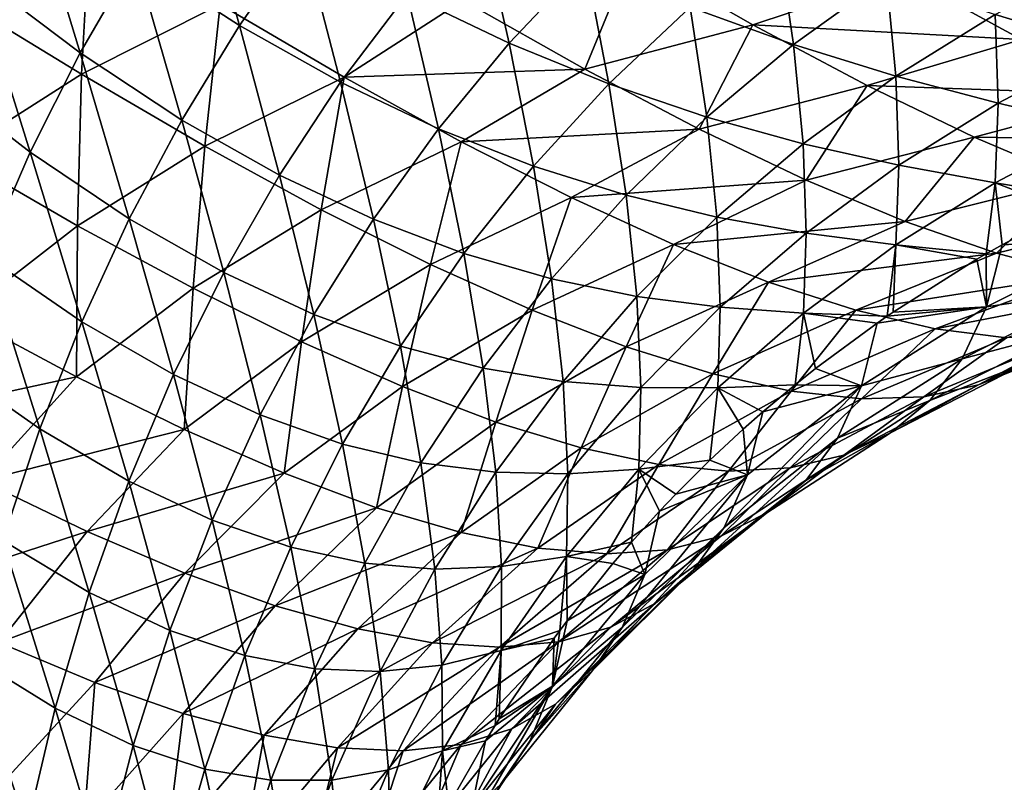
# Model space of a CAD drawing. Header units: metres. Extents: x -105 to 105, y -72 to 59.
# Tile 281 of 414: x 22.39 to 25.41, y -18.54 to -16.2. Entities that reach past the tile are written whole.
import ezdxf

# ---------------------------------------------------------------- set-up
doc = ezdxf.new("R2010")
doc.units = ezdxf.units.M
doc.layers.add('solid_509431_AD150_SW0001', color=7, linetype='CONTINUOUS')

msp = doc.modelspace()

# ---------------------------------------------------------------- linework, layer by layer
at = {"layer": 'solid_509431_AD150_SW0001'}
for points in [[(22.926807, -15.728752, -11.531415), (23.063654, -16.216743, -10.908096), (22.743486, -16.008623, -11.709347)], [(23.256388, -15.940409, -10.7503), (23.063654, -16.216743, -10.908096), (22.926807, -15.728752, -11.531415)], [(22.4112, -15.762753, -12.516859), (22.575241, -16.30056, -11.902113), (22.249918, -16.05508, -12.730277)], [(22.743486, -16.008623, -11.709347), (22.575241, -16.30056, -11.902113), (22.4112, -15.762753, -12.516859)], [(23.797491, -15.863463, -9.85238), (23.889874, -16.270571, -9.211817), (23.576965, -16.119862, -9.976688)], [(24.123968, -16.023363, -9.10562), (23.889874, -16.270571, -9.211817), (23.797491, -15.863463, -9.85238)], [(22.180208, -16.120909, 6.374859), (22.578909, -16.365862, 5.737544), (22.604422, -15.904635, 6.440989)], [(22.578909, -16.365862, 5.737544), (23.004354, -16.151905, 5.80671), (22.604422, -15.904635, 6.440989)], [(23.256388, -15.940409, -10.7503), (23.373075, -16.390314, -10.114838), (23.063654, -16.216743, -10.908096)], [(23.576965, -16.119862, -9.976688), (23.373075, -16.390314, -10.114838), (23.256388, -15.940409, -10.7503)], [(24.712473, -15.939802, -8.290018), (24.761877, -16.274866, -7.637001), (24.445175, -16.159691, -8.36722)], [(25.046644, -16.069365, -7.573618), (24.761877, -16.274866, -7.637001), (24.712473, -15.939802, -8.290018)], [(25.098274, -16.061535, 4.986828), (25.460754, -16.259398, 4.299354), (25.596838, -15.941717, 5.19496)], [(22.743486, -16.008623, -11.709347), (22.886786, -16.50613, -11.08029), (22.575241, -16.30056, -11.902113)], [(23.063654, -16.216743, -10.908096), (22.886786, -16.50613, -11.08029), (22.743486, -16.008623, -11.709347)], [(23.749466, -16.139236, 5.398851), (24.122061, -16.35018, 4.72917), (24.264994, -16.002064, 5.440535)], [(24.123968, -16.023363, -9.10562), (24.195938, -16.39554, -8.456704), (23.889874, -16.270571, -9.211817)], [(24.122061, -16.35018, 4.72917), (24.637121, -16.214361, 4.774585), (24.264994, -16.002064, 5.440535)], [(24.445175, -16.159691, -8.36722), (24.195938, -16.39554, -8.456704), (24.123968, -16.023363, -9.10562)], [(24.264994, -16.002064, 5.440535), (24.637121, -16.214361, 4.774585), (25.098274, -16.061535, 4.986828)], [(25.70299, -16.011642, -6.819269), (25.713585, -16.283985, -6.149035), (25.379602, -16.182755, -6.861266)], [(22.249918, -16.05508, -12.730277), (22.422068, -16.604555, -12.109712), (22.10294, -16.358532, -12.958858)], [(22.575241, -16.30056, -11.902113), (22.422068, -16.604555, -12.109712), (22.249918, -16.05508, -12.730277)], [(24.637121, -16.214361, 4.774585), (25.460754, -16.259398, 4.299354), (25.098274, -16.061535, 4.986828)], [(25.046644, -16.069365, -7.573618), (25.075712, -16.371773, -6.913359), (24.761877, -16.274866, -7.637001)], [(25.379602, -16.182755, -6.861266), (25.075712, -16.371773, -6.913359), (25.046644, -16.069365, -7.573618)], [(22.19051, -16.612165, 5.664853), (22.578909, -16.365862, 5.737544), (22.180208, -16.120909, 6.374859)], [(23.004354, -16.151905, 5.80671), (23.384125, -16.37491, 5.157443), (23.749466, -16.139236, 5.398851)], [(23.576965, -16.119862, -9.976688), (23.673136, -16.532801, -9.331153), (23.373075, -16.390314, -10.114838)], [(23.384125, -16.37491, 5.157443), (24.122061, -16.35018, 4.72917), (23.749466, -16.139236, 5.398851)], [(23.889874, -16.270571, -9.211817), (23.673136, -16.532801, -9.331153), (23.576965, -16.119862, -9.976688)], [(22.578909, -16.365862, 5.737544), (22.957087, -16.586185, 5.085697), (23.004354, -16.151905, 5.80671)], [(22.957087, -16.586185, 5.085697), (23.384125, -16.37491, 5.157443), (23.004354, -16.151905, 5.80671)], [(24.445175, -16.159691, -8.36722), (24.495893, -16.497292, -7.711654), (24.195938, -16.39554, -8.456704)], [(24.761877, -16.274866, -7.637001), (24.495893, -16.497292, -7.711654), (24.445175, -16.159691, -8.36722)], [(25.379602, -16.182755, -6.861266), (25.389248, -16.454561, -6.1928), (25.075712, -16.371773, -6.913359)], [(25.713585, -16.283985, -6.149035), (25.389248, -16.454561, -6.1928), (25.379602, -16.182755, -6.861266)], [(23.063654, -16.216743, -10.908096), (23.185822, -16.674822, -10.266825), (22.886786, -16.50613, -11.08029)], [(23.373075, -16.390314, -10.114838), (23.185822, -16.674822, -10.266825), (23.063654, -16.216743, -10.908096)], [(24.122061, -16.35018, 4.72917), (24.47257, -16.534243, 4.045331), (24.637121, -16.214361, 4.774585)], [(24.47257, -16.534243, 4.045331), (24.98768, -16.400263, 4.093771), (24.637121, -16.214361, 4.774585)], [(24.637121, -16.214361, 4.774585), (24.98768, -16.400263, 4.093771), (25.460754, -16.259398, 4.299354)], [(24.98768, -16.400263, 4.093771), (25.800554, -16.429287, 3.596532), (25.460754, -16.259398, 4.299354)], [(23.889874, -16.270571, -9.211817), (23.96476, -16.647358, -8.558475), (23.673136, -16.532801, -9.331153)], [(24.195938, -16.39554, -8.456704), (23.96476, -16.647358, -8.558475), (23.889874, -16.270571, -9.211817)], [(24.761877, -16.274866, -7.637001), (24.791325, -16.578699, -6.975548), (24.495893, -16.497292, -7.711654)], [(25.075712, -16.371773, -6.913359), (24.791325, -16.578699, -6.975548), (24.761877, -16.274866, -7.637001)], [(25.713585, -16.283985, -6.149035), (25.704546, -16.52804, -5.470129), (25.389248, -16.454561, -6.1928)], [(22.575241, -16.30056, -11.902113), (22.725773, -16.808558, -11.266877), (22.422068, -16.604555, -12.109712)], [(22.886786, -16.50613, -11.08029), (22.725773, -16.808558, -11.266877), (22.575241, -16.30056, -11.902113)], [(23.384125, -16.37491, 5.157443), (23.74283, -16.572502, 4.494339), (24.122061, -16.35018, 4.72917)], [(23.74283, -16.572502, 4.494339), (24.47257, -16.534243, 4.045331), (24.122061, -16.35018, 4.72917)], [(22.422068, -16.604555, -12.109712), (22.283955, -16.920597, -12.33214), (22.10294, -16.358532, -12.958858)], [(22.19051, -16.612165, 5.664853), (22.566685, -16.829683, 5.010882), (22.578909, -16.365862, 5.737544)], [(22.566685, -16.829683, 5.010882), (22.957087, -16.586185, 5.085697), (22.578909, -16.365862, 5.737544)], [(22.957087, -16.586185, 5.085697), (23.313858, -16.780777, 4.420554), (23.384125, -16.37491, 5.157443)], [(23.313858, -16.780777, 4.420554), (23.74283, -16.572502, 4.494339), (23.384125, -16.37491, 5.157443)], [(25.075712, -16.371773, -6.913359), (25.085032, -16.643965, -6.245334), (24.791325, -16.578699, -6.975548)], [(25.389248, -16.454561, -6.1928), (25.085032, -16.643965, -6.245334), (25.075712, -16.371773, -6.913359)], [(23.373075, -16.390314, -10.114838), (23.473761, -16.810066, -9.463631), (23.185822, -16.674822, -10.266825)], [(23.673136, -16.532801, -9.331153), (23.473761, -16.810066, -9.463631), (23.373075, -16.390314, -10.114838)], [(24.195938, -16.39554, -8.456704), (24.248692, -16.736647, -7.797577), (23.96476, -16.647358, -8.558475)], [(24.495893, -16.497292, -7.711654), (24.248692, -16.736647, -7.797577), (24.195938, -16.39554, -8.456704)], [(24.47257, -16.534243, 4.045331), (24.800194, -16.690289, 3.348629), (24.98768, -16.400263, 4.093771)], [(24.800194, -16.690289, 3.348629), (25.315771, -16.558544, 3.399323), (24.98768, -16.400263, 4.093771)], [(24.98768, -16.400263, 4.093771), (25.315771, -16.558544, 3.399323), (25.800554, -16.429287, 3.596532)], [(25.315771, -16.558544, 3.399323), (26.116611, -16.56988, 2.879809), (25.800554, -16.429287, 3.596532)], [(25.389248, -16.454561, -6.1928), (25.379807, -16.698318, -5.516161), (25.085032, -16.643965, -6.245334)], [(25.704546, -16.52804, -5.470129), (25.379807, -16.698318, -5.516161), (25.389248, -16.454561, -6.1928)], [(22.886786, -16.50613, -11.08029), (23.015198, -16.973379, -10.43265), (22.725773, -16.808558, -11.266877)], [(23.185822, -16.674822, -10.266825), (23.015198, -16.973379, -10.43265), (22.886786, -16.50613, -11.08029)], [(24.495893, -16.497292, -7.711654), (24.526449, -16.803535, -7.047833), (24.248692, -16.736647, -7.797577)], [(24.791325, -16.578699, -6.975548), (24.526449, -16.803535, -7.047833), (24.495893, -16.497292, -7.711654)], [(23.673136, -16.532801, -9.331153), (23.751644, -16.915159, -8.672533), (23.473761, -16.810066, -9.463631)], [(23.96476, -16.647358, -8.558475), (23.751644, -16.915159, -8.672533), (23.673136, -16.532801, -9.331153)], [(23.74283, -16.572502, 4.494339), (24.079714, -16.743616, 3.818596), (24.47257, -16.534243, 4.045331)], [(24.079714, -16.743616, 3.818596), (24.800194, -16.690289, 3.348629), (24.47257, -16.534243, 4.045331)], [(25.704546, -16.52804, -5.470129), (25.675541, -16.746218, -4.782346), (25.379807, -16.698318, -5.516161)], [(24.800194, -16.690289, 3.348629), (25.104158, -16.817297, 2.640589), (25.315771, -16.558544, 3.399323)], [(25.104158, -16.817297, 2.640589), (25.62051, -16.688086, 2.692719), (25.315771, -16.558544, 3.399323)], [(25.315771, -16.558544, 3.399323), (25.62051, -16.688086, 2.692719), (26.116611, -16.56988, 2.879809)], [(22.566685, -16.829683, 5.010882), (22.921215, -17.021229, 4.344051), (22.957087, -16.586185, 5.085697)], [(22.921215, -17.021229, 4.344051), (23.313858, -16.780777, 4.420554), (22.957087, -16.586185, 5.085697)], [(23.313858, -16.780777, 4.420554), (23.648518, -16.948633, 3.743376), (23.74283, -16.572502, 4.494339)], [(23.648518, -16.948633, 3.743376), (24.079714, -16.743616, 3.818596), (23.74283, -16.572502, 4.494339)], [(24.791325, -16.578699, -6.975548), (24.800968, -16.852215, -6.306638), (24.526449, -16.803535, -7.047833)], [(25.085032, -16.643965, -6.245334), (24.800968, -16.852215, -6.306638), (24.791325, -16.578699, -6.975548)], [(22.212408, -17.104797, 4.93294), (22.566685, -16.829683, 5.010882), (22.19051, -16.612165, 5.664853)], [(22.422068, -16.604555, -12.109712), (22.580605, -17.124016, -11.467855), (22.283955, -16.920597, -12.33214)], [(22.725773, -16.808558, -11.266877), (22.580605, -17.124016, -11.467855), (22.422068, -16.604555, -12.109712)], [(23.96476, -16.647358, -8.558475), (24.020266, -16.992935, -7.894772), (23.751644, -16.915159, -8.672533)], [(24.248692, -16.736647, -7.797577), (24.020266, -16.992935, -7.894772), (23.96476, -16.647358, -8.558475)], [(25.085032, -16.643965, -6.245334), (25.07568, -16.888193, -5.569502), (24.800968, -16.852215, -6.306638)], [(25.379807, -16.698318, -5.516161), (25.07568, -16.888193, -5.569502), (25.085032, -16.643965, -6.245334)], [(23.185822, -16.674822, -10.266825), (23.291756, -17.102373, -9.609254), (23.015198, -16.973379, -10.43265)], [(23.473761, -16.810066, -9.463631), (23.291756, -17.102373, -9.609254), (23.185822, -16.674822, -10.266825)], [(25.104158, -16.817297, 2.640589), (25.383675, -16.914392, 1.923055), (25.62051, -16.688086, 2.692719)], [(25.383675, -16.914392, 1.923055), (25.900997, -16.787909, 1.975756), (25.62051, -16.688086, 2.692719)], [(24.079714, -16.743616, 3.818596), (24.394117, -16.887291, 3.131531), (24.800194, -16.690289, 3.348629)], [(24.394117, -16.887291, 3.131531), (25.104158, -16.817297, 2.640589), (24.800194, -16.690289, 3.348629)], [(25.379807, -16.698318, -5.516161), (25.351921, -16.916464, -4.830964), (25.07568, -16.888193, -5.569502)], [(25.379807, -16.698318, -5.516161), (25.401291, -16.888441, -4.822961), (25.351921, -16.916464, -4.830964)], [(25.379807, -16.698318, -5.516161), (25.675541, -16.746218, -4.782346), (25.600636, -16.782911, -4.792824)], [(25.379807, -16.698318, -5.516161), (25.600636, -16.782911, -4.792824), (25.401291, -16.888441, -4.822961)], [(23.648518, -16.948633, 3.743376), (23.96047, -17.088881, 3.055526), (24.079714, -16.743616, 3.818596)], [(23.96047, -17.088881, 3.055526), (24.394117, -16.887291, 3.131531), (24.079714, -16.743616, 3.818596)], [(24.248692, -16.736647, -7.797577), (24.281084, -17.046284, -7.130214), (24.020266, -16.992935, -7.894772)], [(24.526449, -16.803535, -7.047833), (24.281084, -17.046284, -7.130214), (24.248692, -16.736647, -7.797577)], [(22.725773, -16.808558, -11.266877), (22.861202, -17.285982, -10.612312), (22.580605, -17.124016, -11.467855)], [(23.015198, -16.973379, -10.43265), (22.861202, -17.285982, -10.612312), (22.725773, -16.808558, -11.266877)], [(22.921215, -17.021229, 4.344051), (23.25342, -17.185862, 3.66567), (23.313858, -16.780777, 4.420554)], [(23.25342, -17.185862, 3.66567), (23.648518, -16.948633, 3.743376), (23.313858, -16.780777, 4.420554)], [(23.473761, -16.810066, -9.463631), (23.556602, -17.198961, -8.798885), (23.291756, -17.102373, -9.609254)], [(23.751644, -16.915159, -8.672533), (23.556602, -17.198961, -8.798885), (23.473761, -16.810066, -9.463631)], [(24.526449, -16.803535, -7.047833), (24.537085, -17.079311, -6.376713), (24.281084, -17.046284, -7.130214)], [(24.800968, -16.852215, -6.306638), (24.537085, -17.079311, -6.376713), (24.526449, -16.803535, -7.047833)], [(25.383675, -16.914392, 1.923055), (25.637949, -16.980867, 1.198147), (25.900997, -16.787909, 1.975756)], [(25.401291, -16.888441, -4.822961), (25.600636, -16.782911, -4.792824), (25.770021, -16.869343, -4.061411)], [(22.212408, -17.104797, 4.93294), (22.564394, -17.29328, 4.264863), (22.566685, -16.829683, 5.010882)], [(22.564394, -17.29328, 4.264863), (22.921215, -17.021229, 4.344051), (22.566685, -16.829683, 5.010882)], [(24.394117, -16.887291, 3.131531), (24.685413, -17.002686, 2.43468), (25.104158, -16.817297, 2.640589)], [(24.685413, -17.002686, 2.43468), (25.383675, -16.914392, 1.923055), (25.104158, -16.817297, 2.640589)], [(24.800968, -16.852215, -6.306638), (24.792206, -17.097685, -5.630157), (24.537085, -17.079311, -6.376713)], [(25.07568, -16.888193, -5.569502), (24.792206, -17.097685, -5.630157), (24.800968, -16.852215, -6.306638)], [(25.353046, -17.078552, -4.122864), (25.770021, -16.869343, -4.061411), (25.694935, -17.027271, -3.349938)], [(25.353046, -17.078552, -4.122864), (25.401291, -16.888441, -4.822961), (25.770021, -16.869343, -4.061411)], [(23.96047, -17.088881, 3.055526), (24.24918, -17.200766, 2.35857), (24.394117, -16.887291, 3.131531)], [(24.24918, -17.200766, 2.35857), (24.685413, -17.002686, 2.43468), (24.394117, -16.887291, 3.131531)], [(25.07568, -16.888193, -5.569502), (25.048908, -17.10693, -4.885356), (24.792206, -17.097685, -5.630157)], [(25.07568, -16.888193, -5.569502), (25.067425, -17.094307, -4.881752), (25.048908, -17.10693, -4.885356)], [(25.07568, -16.888193, -5.569502), (25.323771, -16.932798, -4.835629), (25.067425, -17.094307, -4.881752)], [(25.07568, -16.888193, -5.569502), (25.351921, -16.916464, -4.830964), (25.323771, -16.932798, -4.835629)], [(25.351921, -16.916464, -4.830964), (25.401291, -16.888441, -4.822961), (25.353046, -17.078552, -4.122864)], [(22.283955, -16.920597, -12.33214), (22.451273, -17.45249, -11.683224), (22.160896, -17.248676, -12.569396)], [(22.580605, -17.124016, -11.467855), (22.451273, -17.45249, -11.683224), (22.283955, -16.920597, -12.33214)], [(23.751644, -16.915159, -8.672533), (23.810623, -17.266169, -8.003242), (23.556602, -17.198961, -8.798885)], [(24.020266, -16.992935, -7.894772), (23.810623, -17.266169, -8.003242), (23.751644, -16.915159, -8.672533)], [(24.685413, -17.002686, 2.43468), (24.952948, -17.089102, 1.729884), (25.383675, -16.914392, 1.923055)], [(24.952948, -17.089102, 1.729884), (25.637949, -16.980867, 1.198147), (25.383675, -16.914392, 1.923055)], [(25.323771, -16.932798, -4.835629), (25.351921, -16.916464, -4.830964), (25.353046, -17.078552, -4.122864)], [(23.25342, -17.185862, 3.66567), (23.562761, -17.322781, 2.977136), (23.648518, -16.948633, 3.743376)], [(23.562761, -17.322781, 2.977136), (23.96047, -17.088881, 3.055526), (23.648518, -16.948633, 3.743376)], [(25.067425, -17.094307, -4.881752), (25.323771, -16.932798, -4.835629), (25.353046, -17.078552, -4.122864)], [(23.015198, -16.973379, -10.43265), (23.127127, -17.409737, -9.768023), (22.861202, -17.285982, -10.612312)], [(23.291756, -17.102373, -9.609254), (23.127127, -17.409737, -9.768023), (23.015198, -16.973379, -10.43265)], [(24.952948, -17.089102, 1.729884), (25.196075, -17.145983, 1.01921), (25.637949, -16.980867, 1.198147)], [(25.196075, -17.145983, 1.01921), (25.866383, -17.01614, 0.467946), (25.637949, -16.980867, 1.198147)], [(22.564394, -17.29328, 4.264863), (22.893944, -17.45476, 3.585594), (22.921215, -17.021229, 4.344051)], [(22.893944, -17.45476, 3.585594), (23.25342, -17.185862, 3.66567), (22.921215, -17.021229, 4.344051)], [(24.020266, -16.992935, -7.894772), (24.055231, -17.306936, -7.22269), (23.810623, -17.266169, -8.003242)], [(24.281084, -17.046284, -7.130214), (24.055231, -17.306936, -7.22269), (24.020266, -16.992935, -7.894772)], [(24.24918, -17.200766, 2.35857), (24.51408, -17.283661, 1.654371), (24.685413, -17.002686, 2.43468)], [(24.51408, -17.283661, 1.654371), (24.952948, -17.089102, 1.729884), (24.685413, -17.002686, 2.43468)], [(25.196075, -17.145983, 1.01921), (25.414362, -17.172909, 0.304603), (25.866383, -17.01614, 0.467946)], [(24.281084, -17.046284, -7.130214), (24.293396, -17.325254, -6.455557), (24.055231, -17.306936, -7.22269)], [(24.537085, -17.079311, -6.376713), (24.293396, -17.325254, -6.455557), (24.281084, -17.046284, -7.130214)], [(25.2784, -17.237497, -3.413561), (25.694935, -17.027271, -3.349938), (25.595522, -17.154388, -2.633156)], [(25.2784, -17.237497, -3.413561), (25.353046, -17.078552, -4.122864), (25.694935, -17.027271, -3.349938)], [(24.537085, -17.079311, -6.376713), (24.529417, -17.326797, -5.698124), (24.293396, -17.325254, -6.455557)], [(24.792206, -17.097685, -5.630157), (24.529417, -17.326797, -5.698124), (24.537085, -17.079311, -6.376713)], [(24.969904, -17.32023, -4.192562), (25.353046, -17.078552, -4.122864), (25.2784, -17.237497, -3.413561)], [(24.969904, -17.32023, -4.192562), (25.018005, -17.128302, -4.89146), (25.353046, -17.078552, -4.122864)], [(25.018005, -17.128302, -4.89146), (25.048908, -17.10693, -4.885356), (25.353046, -17.078552, -4.122864)], [(25.048908, -17.10693, -4.885356), (25.067425, -17.094307, -4.881752), (25.353046, -17.078552, -4.122864)], [(21.928993, -17.430387, 4.786884), (22.564394, -17.29328, 4.264863), (22.212408, -17.104797, 4.93294)], [(23.291756, -17.102373, -9.609254), (23.379648, -17.498787, -8.937535), (23.127127, -17.409737, -9.768023)], [(23.556602, -17.198961, -8.798885), (23.379648, -17.498787, -8.937535), (23.291756, -17.102373, -9.609254)], [(23.562761, -17.322781, 2.977136), (23.848763, -17.431303, 2.280034), (23.96047, -17.088881, 3.055526)], [(23.848763, -17.431303, 2.280034), (24.24918, -17.200766, 2.35857), (23.96047, -17.088881, 3.055526)], [(24.51408, -17.283661, 1.654371), (24.754616, -17.33708, 0.94503), (24.952948, -17.089102, 1.729884)], [(24.792206, -17.097685, -5.630157), (24.766565, -17.317657, -4.945536), (24.529417, -17.326797, -5.698124)], [(24.754616, -17.33708, 0.94503), (25.196075, -17.145983, 1.01921), (24.952948, -17.089102, 1.729884)], [(24.792206, -17.097685, -5.630157), (24.829386, -17.267616, -4.931245), (24.766565, -17.317657, -4.945536)], [(24.792206, -17.097685, -5.630157), (25.048908, -17.10693, -4.885356), (25.018005, -17.128302, -4.89146)], [(24.792206, -17.097685, -5.630157), (25.018005, -17.128302, -4.89146), (24.829386, -17.267616, -4.931245)], [(22.580605, -17.124016, -11.467855), (22.723831, -17.612625, -10.805811), (22.451273, -17.45249, -11.683224)], [(22.861202, -17.285982, -10.612312), (22.723831, -17.612625, -10.805811), (22.580605, -17.124016, -11.467855)], [(24.829386, -17.267616, -4.931245), (25.018005, -17.128302, -4.89146), (24.969904, -17.32023, -4.192562)], [(25.328941, -17.317728, -1.197703), (25.777063, -17.135729, -1.131602), (25.607822, -17.169565, -0.412534)], [(25.328941, -17.317728, -1.197703), (25.473368, -17.251129, -1.914991), (25.777063, -17.135729, -1.131602)], [(24.754616, -17.33708, 0.94503), (24.97043, -17.360676, 0.232498), (25.196075, -17.145983, 1.01921)], [(24.97043, -17.360676, 0.232498), (25.414362, -17.172909, 0.304603), (25.196075, -17.145983, 1.01921)], [(25.161633, -17.354246, -0.481884), (25.607822, -17.169565, -0.412534), (25.414362, -17.172909, 0.304603)], [(25.161633, -17.354246, -0.481884), (25.328941, -17.317728, -1.197703), (25.607822, -17.169565, -0.412534)], [(25.179844, -17.365749, -2.699128), (25.595522, -17.154388, -2.633156), (25.473368, -17.251129, -1.914991)], [(25.179844, -17.365749, -2.699128), (25.2784, -17.237497, -3.413561), (25.595522, -17.154388, -2.633156)], [(22.893944, -17.45476, 3.585594), (23.200546, -17.588499, 2.896547), (23.25342, -17.185862, 3.66567)], [(23.200546, -17.588499, 2.896547), (23.562761, -17.322781, 2.977136), (23.25342, -17.185862, 3.66567)], [(23.556602, -17.198961, -8.798885), (23.61977, -17.55636, -8.12299), (23.379648, -17.498787, -8.937535)], [(23.810623, -17.266169, -8.003242), (23.61977, -17.55636, -8.12299), (23.556602, -17.198961, -8.798885)], [(23.848763, -17.431303, 2.280034), (24.110937, -17.510862, 1.576246), (24.24918, -17.200766, 2.35857)], [(24.110937, -17.510862, 1.576246), (24.51408, -17.283661, 1.654371), (24.24918, -17.200766, 2.35857)], [(24.97043, -17.360676, 0.232498), (25.161633, -17.354246, -0.481884), (25.414362, -17.172909, 0.304603)], [(22.451273, -17.45249, -11.683224), (22.33777, -17.793972, -11.912979), (22.160896, -17.248676, -12.569396)], [(24.896212, -17.480469, -3.484577), (25.2784, -17.237497, -3.413561), (25.179844, -17.365749, -2.699128)], [(24.896212, -17.480469, -3.484577), (24.969904, -17.32023, -4.192562), (25.2784, -17.237497, -3.413561)], [(25.058977, -17.464067, -1.983496), (25.473368, -17.251129, -1.914991), (25.328941, -17.317728, -1.197703)], [(25.058977, -17.464067, -1.983496), (25.179844, -17.365749, -2.699128), (25.473368, -17.251129, -1.914991)], [(21.928993, -17.430387, 4.786884), (22.273632, -17.612024, 4.121651), (22.564394, -17.29328, 4.264863)], [(22.273632, -17.612024, 4.121651), (22.893944, -17.45476, 3.585594), (22.564394, -17.29328, 4.264863)], [(22.861202, -17.285982, -10.612312), (22.979887, -17.732166, -9.939941), (22.723831, -17.612625, -10.805811)], [(23.127127, -17.409737, -9.768023), (22.979887, -17.732166, -9.939941), (22.861202, -17.285982, -10.612312)], [(23.810623, -17.266169, -8.003242), (23.84889, -17.585491, -7.325259), (23.61977, -17.55636, -8.12299)], [(24.055231, -17.306936, -7.22269), (23.84889, -17.585491, -7.325259), (23.810623, -17.266169, -8.003242)], [(24.110937, -17.510862, 1.576246), (24.348808, -17.561001, 0.867886), (24.51408, -17.283661, 1.654371)], [(24.348808, -17.561001, 0.867886), (24.754616, -17.33708, 0.94503), (24.51408, -17.283661, 1.654371)], [(24.766565, -17.317657, -4.945536), (24.829386, -17.267616, -4.931245), (24.969904, -17.32023, -4.192562)], [(23.200546, -17.588499, 2.896547), (23.483767, -17.693865, 2.199321), (23.562761, -17.322781, 2.977136)], [(23.483767, -17.693865, 2.199321), (23.848763, -17.431303, 2.280034), (23.562761, -17.322781, 2.977136)], [(24.055231, -17.306936, -7.22269), (24.069906, -17.590025, -6.543166), (23.84889, -17.585491, -7.325259)], [(24.293396, -17.325254, -6.455557), (24.069906, -17.590025, -6.543166), (24.055231, -17.306936, -7.22269)], [(24.529417, -17.326797, -5.698124), (24.766565, -17.317657, -4.945536), (24.667809, -17.400373, -4.969158)], [(24.54954, -17.754101, -3.572869), (24.969904, -17.32023, -4.192562), (24.896212, -17.480469, -3.484577)], [(24.54954, -17.754101, -3.572869), (24.621025, -17.593096, -4.275403), (24.969904, -17.32023, -4.192562)], [(24.621025, -17.593096, -4.275403), (24.667809, -17.400373, -4.969158), (24.969904, -17.32023, -4.192562)], [(24.667809, -17.400373, -4.969158), (24.766565, -17.317657, -4.945536), (24.969904, -17.32023, -4.192562)], [(24.916246, -17.53282, -1.2688), (25.328941, -17.317728, -1.197703), (25.161633, -17.354246, -0.481884)], [(24.916246, -17.53282, -1.2688), (25.058977, -17.464067, -1.983496), (25.328941, -17.317728, -1.197703)], [(24.293396, -17.325254, -6.455557), (24.287334, -17.575525, -5.773402), (24.069906, -17.590025, -6.543166)], [(24.529417, -17.326797, -5.698124), (24.287334, -17.575525, -5.773402), (24.293396, -17.325254, -6.455557)], [(24.529417, -17.326797, -5.698124), (24.505356, -17.548302, -5.011403), (24.287334, -17.575525, -5.773402)], [(24.348808, -17.561001, 0.867886), (24.562098, -17.581417, 0.156903), (24.754616, -17.33708, 0.94503)], [(24.529417, -17.326797, -5.698124), (24.607754, -17.453257, -4.98426), (24.505356, -17.548302, -5.011403)], [(24.529417, -17.326797, -5.698124), (24.667809, -17.400373, -4.969158), (24.607754, -17.453257, -4.98426)], [(24.562098, -17.581417, 0.156903), (24.97043, -17.360676, 0.232498), (24.754616, -17.33708, 0.94503)], [(24.562098, -17.581417, 0.156903), (24.75098, -17.571993, -0.555417), (24.97043, -17.360676, 0.232498)], [(24.75098, -17.571993, -0.555417), (25.161633, -17.354246, -0.481884), (24.97043, -17.360676, 0.232498)], [(24.75098, -17.571993, -0.555417), (24.916246, -17.53282, -1.2688), (25.161633, -17.354246, -0.481884)], [(24.798971, -17.610027, -2.771631), (25.179844, -17.365749, -2.699128), (25.058977, -17.464067, -1.983496)], [(24.798971, -17.610027, -2.771631), (24.896212, -17.480469, -3.484577), (25.179844, -17.365749, -2.699128)], [(23.127127, -17.409737, -9.768023), (23.2208, -17.814659, -9.08849), (22.979887, -17.732166, -9.939941)], [(23.379648, -17.498787, -8.937535), (23.2208, -17.814659, -9.08849), (23.127127, -17.409737, -9.768023)], [(24.607754, -17.453257, -4.98426), (24.667809, -17.400373, -4.969158), (24.621025, -17.593096, -4.275403)], [(23.483767, -17.693865, 2.199321), (23.743177, -17.770325, 1.495802), (23.848763, -17.431303, 2.280034)], [(23.743177, -17.770325, 1.495802), (24.110937, -17.510862, 1.576246), (23.848763, -17.431303, 2.280034)], [(22.273632, -17.612024, 4.121651), (22.596087, -17.766973, 3.445722), (22.893944, -17.45476, 3.585594)], [(22.451273, -17.45249, -11.683224), (22.603083, -17.953308, -11.013144), (22.33777, -17.793972, -11.912979)], [(22.723831, -17.612625, -10.805811), (22.603083, -17.953308, -11.013144), (22.451273, -17.45249, -11.683224)], [(22.596087, -17.766973, 3.445722), (23.200546, -17.588499, 2.896547), (22.893944, -17.45476, 3.585594)], [(24.505356, -17.548302, -5.011403), (24.607754, -17.453257, -4.98426), (24.621025, -17.593096, -4.275403)], [(24.679718, -17.709999, -2.057625), (25.058977, -17.464067, -1.983496), (24.916246, -17.53282, -1.2688)], [(24.679718, -17.709999, -2.057625), (24.798971, -17.610027, -2.771631), (25.058977, -17.464067, -1.983496)], [(23.379648, -17.498787, -8.937535), (23.447718, -17.863531, -8.25402), (23.2208, -17.814659, -9.08849)], [(23.61977, -17.55636, -8.12299), (23.447718, -17.863531, -8.25402), (23.379648, -17.498787, -8.937535)], [(24.455099, -17.884745, -2.865534), (24.896212, -17.480469, -3.484577), (24.798971, -17.610027, -2.771631)], [(24.455099, -17.884745, -2.865534), (24.54954, -17.754101, -3.572869), (24.896212, -17.480469, -3.484577)], [(23.743177, -17.770325, 1.495802), (23.978371, -17.817427, 0.788102), (24.110937, -17.510862, 1.576246)], [(23.978371, -17.817427, 0.788102), (24.348808, -17.561001, 0.867886), (24.110937, -17.510862, 1.576246)], [(24.538853, -17.780893, -1.344603), (24.916246, -17.53282, -1.2688), (24.75098, -17.571993, -0.555417)], [(24.538853, -17.780893, -1.344603), (24.679718, -17.709999, -2.057625), (24.916246, -17.53282, -1.2688)], [(23.61977, -17.55636, -8.12299), (23.662054, -17.881939, -7.437921), (23.447718, -17.863531, -8.25402)], [(23.84889, -17.585491, -7.325259), (23.662054, -17.881939, -7.437921), (23.61977, -17.55636, -8.12299)], [(23.978371, -17.817427, 0.788102), (24.189133, -17.834881, 0.078154), (24.348808, -17.561001, 0.867886)], [(24.189133, -17.834881, 0.078154), (24.562098, -17.581417, 0.156903), (24.348808, -17.561001, 0.867886)], [(24.287334, -17.575525, -5.773402), (24.505356, -17.548302, -5.011403), (24.401007, -17.652056, -5.041033)], [(24.505356, -17.548302, -5.011403), (24.621025, -17.593096, -4.275403), (24.401007, -17.652056, -5.041033)], [(22.596087, -17.766973, 3.445722), (22.895876, -17.894564, 2.760499), (23.200546, -17.588499, 2.896547)], [(22.895876, -17.894564, 2.760499), (23.483767, -17.693865, 2.199321), (23.200546, -17.588499, 2.896547)], [(23.84889, -17.585491, -7.325259), (23.866604, -17.8736, -6.639534), (23.662054, -17.881939, -7.437921)], [(24.069906, -17.590025, -6.543166), (23.866604, -17.8736, -6.639534), (23.84889, -17.585491, -7.325259)], [(24.069906, -17.590025, -6.543166), (24.065956, -17.843851, -5.855986), (23.866604, -17.8736, -6.639534)], [(24.287334, -17.575525, -5.773402), (24.265043, -17.799017, -5.083001), (24.065956, -17.843851, -5.855986)], [(24.287334, -17.575525, -5.773402), (24.065956, -17.843851, -5.855986), (24.069906, -17.590025, -6.543166)], [(24.189133, -17.834881, 0.078154), (24.375689, -17.82263, -0.632806), (24.562098, -17.581417, 0.156903)], [(24.236843, -18.060871, -3.665933), (24.621025, -17.593096, -4.275403), (24.54954, -17.754101, -3.572869)], [(24.305872, -17.898643, -4.365205), (24.621025, -17.593096, -4.275403), (24.236843, -18.060871, -3.665933)], [(24.287334, -17.575525, -5.773402), (24.351095, -17.70437, -5.055972), (24.265043, -17.799017, -5.083001)], [(24.287334, -17.575525, -5.773402), (24.401007, -17.652056, -5.041033), (24.351095, -17.70437, -5.055972)], [(24.351095, -17.70437, -5.055972), (24.621025, -17.593096, -4.275403), (24.305872, -17.898643, -4.365205)], [(24.401007, -17.652056, -5.041033), (24.621025, -17.593096, -4.275403), (24.351095, -17.70437, -5.055972)], [(24.375689, -17.82263, -0.632806), (24.75098, -17.571993, -0.555417), (24.562098, -17.581417, 0.156903)], [(24.375689, -17.82263, -0.632806), (24.538853, -17.780893, -1.344603), (24.75098, -17.571993, -0.555417)], [(22.009483, -17.957027, 3.99156), (22.596087, -17.766973, 3.445722), (22.273632, -17.612024, 4.121651)], [(22.723831, -17.612625, -10.805811), (22.85004, -18.069674, -10.125012), (22.603083, -17.953308, -11.013144)], [(22.979887, -17.732166, -9.939941), (22.85004, -18.069674, -10.125012), (22.723831, -17.612625, -10.805811)], [(24.33909, -17.986423, -2.157188), (24.798971, -17.610027, -2.771631), (24.679718, -17.709999, -2.057625)], [(24.33909, -17.986423, -2.157188), (24.455099, -17.884745, -2.865534), (24.798971, -17.610027, -2.771631)], [(22.895876, -17.894564, 2.760499), (23.172602, -17.994221, 2.067566), (23.483767, -17.693865, 2.199321)], [(23.172602, -17.994221, 2.067566), (23.743177, -17.770325, 1.495802), (23.483767, -17.693865, 2.199321)], [(24.201874, -18.059793, -1.449832), (24.679718, -17.709999, -2.057625), (24.538853, -17.780893, -1.344603)], [(24.201874, -18.059793, -1.449832), (24.33909, -17.986423, -2.157188), (24.679718, -17.709999, -2.057625)], [(24.265043, -17.799017, -5.083001), (24.351095, -17.70437, -5.055972), (24.305872, -17.898643, -4.365205)], [(22.979887, -17.732166, -9.939941), (23.080074, -18.146599, -9.251751), (22.85004, -18.069674, -10.125012)], [(23.2208, -17.814659, -9.08849), (23.080074, -18.146599, -9.251751), (22.979887, -17.732166, -9.939941)], [(22.32585, -18.10655, 3.318376), (22.596087, -17.766973, 3.445722), (22.009483, -17.957027, 3.99156)], [(22.32585, -18.10655, 3.318376), (22.895876, -17.894564, 2.760499), (22.596087, -17.766973, 3.445722)], [(23.172602, -17.994221, 2.067566), (23.42588, -18.065426, 1.368787), (23.743177, -17.770325, 1.495802)], [(23.42588, -18.065426, 1.368787), (23.978371, -17.817427, 0.788102), (23.743177, -17.770325, 1.495802)], [(24.145292, -18.192863, -2.962004), (24.54954, -17.754101, -3.572869), (24.455099, -17.884745, -2.865534)], [(24.236843, -18.060871, -3.665933), (24.54954, -17.754101, -3.572869), (24.145292, -18.192863, -2.962004)], [(22.33777, -17.793972, -11.912979), (22.498953, -18.308027, -11.234313), (22.240089, -18.148455, -12.15712)], [(22.603083, -17.953308, -11.013144), (22.498953, -18.308027, -11.234313), (22.33777, -17.793972, -11.912979)], [(24.042828, -18.104746, -0.743686), (24.538853, -17.780893, -1.344603), (24.375689, -17.82263, -0.632806)], [(24.042828, -18.104746, -0.743686), (24.201874, -18.059793, -1.449832), (24.538853, -17.780893, -1.344603)], [(24.065956, -17.843851, -5.855986), (24.265043, -17.799017, -5.083001), (24.207945, -17.86517, -5.101893)], [(24.265043, -17.799017, -5.083001), (24.305872, -17.898643, -4.365205), (24.207945, -17.86517, -5.101893)], [(23.2208, -17.814659, -9.08849), (23.294479, -18.187695, -8.396336), (23.080074, -18.146599, -9.251751)], [(23.447718, -17.863531, -8.25402), (23.294479, -18.187695, -8.396336), (23.2208, -17.814659, -9.08849)], [(23.42588, -18.065426, 1.368787), (23.655367, -18.107727, 0.666216), (23.978371, -17.817427, 0.788102)], [(23.655367, -18.107727, 0.666216), (24.189133, -17.834881, 0.078154), (23.978371, -17.817427, 0.788102)], [(23.655367, -18.107727, 0.666216), (23.860926, -18.120836, -0.038313), (24.189133, -17.834881, 0.078154)], [(23.860926, -18.120836, -0.038313), (24.375689, -17.82263, -0.632806), (24.189133, -17.834881, 0.078154)], [(23.860926, -18.120836, -0.038313), (24.042828, -18.104746, -0.743686), (24.375689, -17.82263, -0.632806)], [(23.447718, -17.863531, -8.25402), (23.494722, -18.196276, -7.560673), (23.294479, -18.187695, -8.396336)], [(23.662054, -17.881939, -7.437921), (23.494722, -18.196276, -7.560673), (23.447718, -17.863531, -8.25402)], [(24.065956, -17.843851, -5.855986), (24.045446, -18.070042, -5.1604), (23.865276, -18.131744, -5.945869)], [(24.065956, -17.843851, -5.855986), (23.865276, -18.131744, -5.945869), (23.866604, -17.8736, -6.639534)], [(24.065956, -17.843851, -5.855986), (24.067604, -18.040529, -5.151972), (24.045446, -18.070042, -5.1604)], [(24.065956, -17.843851, -5.855986), (24.207945, -17.86517, -5.101893), (24.067604, -18.040529, -5.151972)], [(24.305872, -17.898643, -4.365205), (24.067604, -18.040529, -5.151972), (24.207945, -17.86517, -5.101893)], [(22.619846, -18.229095, 2.636158), (22.895876, -17.894564, 2.760499), (22.32585, -18.10655, 3.318376)], [(22.619846, -18.229095, 2.636158), (23.172602, -17.994221, 2.067566), (22.895876, -17.894564, 2.760499)], [(23.662054, -17.881939, -7.437921), (23.683474, -18.175943, -6.744653), (23.494722, -18.196276, -7.560673)], [(23.866604, -17.8736, -6.639534), (23.683474, -18.175943, -6.744653), (23.662054, -17.881939, -7.437921)], [(23.866604, -17.8736, -6.639534), (23.865276, -18.131744, -5.945869), (23.683474, -18.175943, -6.744653)], [(24.032406, -18.296272, -2.257081), (24.455099, -17.884745, -2.865534), (24.33909, -17.986423, -2.157188)], [(24.145292, -18.192863, -2.962004), (24.455099, -17.884745, -2.865534), (24.032406, -18.296272, -2.257081)], [(24.305872, -17.898643, -4.365205), (24.023314, -18.240536, -4.447657), (24.067604, -18.040529, -5.151972)], [(24.305872, -17.898643, -4.365205), (24.236843, -18.060871, -3.665933), (24.023314, -18.240536, -4.447657)], [(22.603083, -17.953308, -11.013144), (22.7376, -18.422272, -10.323237), (22.498953, -18.308027, -11.234313)], [(22.85004, -18.069674, -10.125012), (22.7376, -18.422272, -10.323237), (22.603083, -17.953308, -11.013144)], [(23.8985, -18.371899, -1.553158), (24.33909, -17.986423, -2.157188), (24.201874, -18.059793, -1.449832)], [(24.032406, -18.296272, -2.257081), (24.33909, -17.986423, -2.157188), (23.8985, -18.371899, -1.553158)], [(22.891079, -18.324102, 1.946469), (23.172602, -17.994221, 2.067566), (22.619846, -18.229095, 2.636158)], [(22.891079, -18.324102, 1.946469), (23.42588, -18.065426, 1.368787), (23.172602, -17.994221, 2.067566)], [(24.045446, -18.070042, -5.1604), (24.067604, -18.040529, -5.151972), (24.023314, -18.240536, -4.447657)], [(22.85004, -18.069674, -10.125012), (22.957489, -18.494635, -9.427326), (22.7376, -18.422272, -10.323237)], [(23.080074, -18.146599, -9.251751), (22.957489, -18.494635, -9.427326), (22.85004, -18.069674, -10.125012)], [(23.139193, -18.391041, 1.251141), (23.42588, -18.065426, 1.368787), (22.891079, -18.324102, 1.946469)], [(23.139193, -18.391041, 1.251141), (23.655367, -18.107727, 0.666216), (23.42588, -18.065426, 1.368787)], [(23.743027, -18.419632, -0.850509), (24.201874, -18.059793, -1.449832), (24.042828, -18.104746, -0.743686)], [(23.8985, -18.371899, -1.553158), (24.201874, -18.059793, -1.449832), (23.743027, -18.419632, -0.850509)], [(23.865276, -18.131744, -5.945869), (24.045446, -18.070042, -5.1604), (24.027706, -18.094059, -5.167259)], [(24.236843, -18.060871, -3.665933), (23.954885, -18.406843, -3.734875), (24.023314, -18.240536, -4.447657)], [(24.236843, -18.060871, -3.665933), (24.145292, -18.192863, -2.962004), (23.954885, -18.406843, -3.734875)], [(24.027706, -18.094059, -5.167259), (24.045446, -18.070042, -5.1604), (24.023314, -18.240536, -4.447657)], [(22.619846, -18.229095, 2.636158), (22.32585, -18.10655, 3.318376), (22.308809, -18.567738, 2.678785)], [(23.363888, -18.429424, 0.552162), (23.655367, -18.107727, 0.666216), (23.139193, -18.391041, 1.251141)], [(23.363888, -18.429424, 0.552162), (23.860926, -18.120836, -0.038313), (23.655367, -18.107727, 0.666216)], [(23.565069, -18.438948, -0.148727), (24.042828, -18.104746, -0.743686), (23.860926, -18.120836, -0.038313)], [(23.743027, -18.419632, -0.850509), (24.042828, -18.104746, -0.743686), (23.565069, -18.438948, -0.148727)], [(23.859739, -18.340549, -5.237651), (24.027706, -18.094059, -5.167259), (24.023314, -18.240536, -4.447657)], [(23.865276, -18.131744, -5.945869), (24.027706, -18.094059, -5.167259), (23.859739, -18.340549, -5.237651)], [(23.565069, -18.438948, -0.148727), (23.860926, -18.120836, -0.038313), (23.363888, -18.429424, 0.552162)], [(23.865276, -18.131744, -5.945869), (23.685268, -18.439161, -6.043041), (23.683474, -18.175943, -6.744653)], [(23.865276, -18.131744, -5.945869), (23.846848, -18.361053, -5.243506), (23.685268, -18.439161, -6.043041)], [(23.865276, -18.131744, -5.945869), (23.859739, -18.340549, -5.237651), (23.846848, -18.361053, -5.243506)], [(22.240089, -18.148455, -12.15712), (22.411442, -18.676777, -11.469316), (22.253414, -18.796907, -12.062532)], [(22.498953, -18.308027, -11.234313), (22.411442, -18.676777, -11.469316), (22.240089, -18.148455, -12.15712)], [(23.080074, -18.146599, -9.251751), (23.160069, -18.528873, -8.549942), (22.957489, -18.494635, -9.427326)], [(23.294479, -18.187695, -8.396336), (23.160069, -18.528873, -8.549942), (23.080074, -18.146599, -9.251751)], [(23.294479, -18.187695, -8.396336), (23.346886, -18.52849, -7.693514), (23.160069, -18.528873, -8.549942)], [(23.494722, -18.196276, -7.560673), (23.346886, -18.52849, -7.693514), (23.294479, -18.187695, -8.396336)], [(23.494722, -18.196276, -7.560673), (23.520487, -18.497017, -6.858515), (23.346886, -18.52849, -7.693514)], [(23.683474, -18.175943, -6.744653), (23.520487, -18.497017, -6.858515), (23.494722, -18.196276, -7.560673)], [(23.683474, -18.175943, -6.744653), (23.685268, -18.439161, -6.043041), (23.520487, -18.497017, -6.858515)], [(24.145292, -18.192863, -2.962004), (23.863327, -18.541697, -3.017534), (23.954885, -18.406843, -3.734875)], [(24.145292, -18.192863, -2.962004), (24.032406, -18.296272, -2.257081), (23.863327, -18.541697, -3.017534)], [(22.619846, -18.229095, 2.636158), (22.308809, -18.567738, 2.678785), (22.586067, -18.667084, 1.978531)], [(22.891079, -18.324102, 1.946469), (22.619846, -18.229095, 2.636158), (22.586067, -18.667084, 1.978531)], [(24.023314, -18.240536, -4.447657), (23.709938, -18.780428, -3.834917), (23.775581, -18.611717, -4.550115)], [(24.023314, -18.240536, -4.447657), (23.954885, -18.406843, -3.734875), (23.709938, -18.780428, -3.834917)], [(24.023314, -18.240536, -4.447657), (23.775581, -18.611717, -4.550115), (23.817553, -18.408588, -5.257081)], [(24.023314, -18.240536, -4.447657), (23.817553, -18.408588, -5.257081), (23.846848, -18.361053, -5.243506)], [(23.859739, -18.340549, -5.237651), (24.023314, -18.240536, -4.447657), (23.846848, -18.361053, -5.243506)], [(22.498953, -18.308027, -11.234313), (22.642572, -18.789967, -10.534618), (22.411442, -18.676777, -11.469316)], [(22.7376, -18.422272, -10.323237), (22.642572, -18.789967, -10.534618), (22.498953, -18.308027, -11.234313)], [(24.032406, -18.296272, -2.257081), (23.749626, -18.647018, -2.299326), (23.863327, -18.541697, -3.017534)], [(24.032406, -18.296272, -2.257081), (23.8985, -18.371899, -1.553158), (23.749626, -18.647018, -2.299326)], [(22.891079, -18.324102, 1.946469), (22.586067, -18.667084, 1.978531), (22.839611, -18.737629, 1.271973)], [(23.139193, -18.391041, 1.251141), (22.891079, -18.324102, 1.946469), (22.839611, -18.737629, 1.271973)], [(23.8985, -18.371899, -1.553158), (23.613993, -18.723711, -1.582255), (23.749626, -18.647018, -2.299326)], [(23.8985, -18.371899, -1.553158), (23.743027, -18.419632, -0.850509), (23.613993, -18.723711, -1.582255)], [(23.685268, -18.439161, -6.043041), (23.846848, -18.361053, -5.243506), (23.817553, -18.408588, -5.257081)], [(23.139193, -18.391041, 1.251141), (22.839611, -18.737629, 1.271973), (23.06912, -18.77878, 0.561152)], [(23.363888, -18.429424, 0.552162), (23.139193, -18.391041, 1.251141), (23.06912, -18.77878, 0.561152)], [(23.954885, -18.406843, -3.734875), (23.621183, -18.917381, -3.115257), (23.709938, -18.780428, -3.834917)], [(23.954885, -18.406843, -3.734875), (23.863327, -18.541697, -3.017534), (23.621183, -18.917381, -3.115257)], [(23.685268, -18.439161, -6.043041), (23.817553, -18.408588, -5.257081), (23.703861, -18.606771, -5.313678)], [(23.703861, -18.606771, -5.313678), (23.817553, -18.408588, -5.257081), (23.775581, -18.611717, -4.550115)], [(22.7376, -18.422272, -10.323237), (22.853065, -18.858784, -9.61522), (22.642572, -18.789967, -10.534618)], [(22.957489, -18.494635, -9.427326), (22.853065, -18.858784, -9.61522), (22.7376, -18.422272, -10.323237)], [(23.363888, -18.429424, 0.552162), (23.06912, -18.77878, 0.561152), (23.274473, -18.790125, -0.152098)], [(23.565069, -18.438948, -0.148727), (23.363888, -18.429424, 0.552162), (23.274473, -18.790125, -0.152098)], [(23.565069, -18.438948, -0.148727), (23.274473, -18.790125, -0.152098), (23.455883, -18.77162, -0.866621)], [(23.743027, -18.419632, -0.850509), (23.455883, -18.77162, -0.866621), (23.613993, -18.723711, -1.582255)], [(23.743027, -18.419632, -0.850509), (23.565069, -18.438948, -0.148727), (23.455883, -18.77162, -0.866621)], [(23.685268, -18.439161, -6.043041), (23.525904, -18.766058, -6.147491), (23.520487, -18.497017, -6.858515)], [(23.685268, -18.439161, -6.043041), (23.66935, -18.671778, -5.332242), (23.525904, -18.766058, -6.147491)], [(23.685268, -18.439161, -6.043041), (23.703861, -18.606771, -5.313678), (23.66935, -18.671778, -5.332242)], [(22.957489, -18.494635, -9.427326), (23.044502, -18.887083, -8.714842), (22.853065, -18.858784, -9.61522)], [(23.160069, -18.528873, -8.549942), (23.044502, -18.887083, -8.714842), (22.957489, -18.494635, -9.427326)], [(23.520487, -18.497017, -6.858515), (23.377613, -18.836779, -6.981109), (23.346886, -18.52849, -7.693514)], [(23.520487, -18.497017, -6.858515), (23.525904, -18.766058, -6.147491), (23.377613, -18.836779, -6.981109)], [(23.160069, -18.528873, -8.549942), (23.218538, -18.878574, -7.836442), (23.044502, -18.887083, -8.714842)], [(23.346886, -18.52849, -7.693514), (23.218538, -18.878574, -7.836442), (23.160069, -18.528873, -8.549942)], [(23.346886, -18.52849, -7.693514), (23.377613, -18.836779, -6.981109), (23.218538, -18.878574, -7.836442)]]:
    msp.add_3dface(points, dxfattribs=at)

doc.saveas('drawing.dxf')
